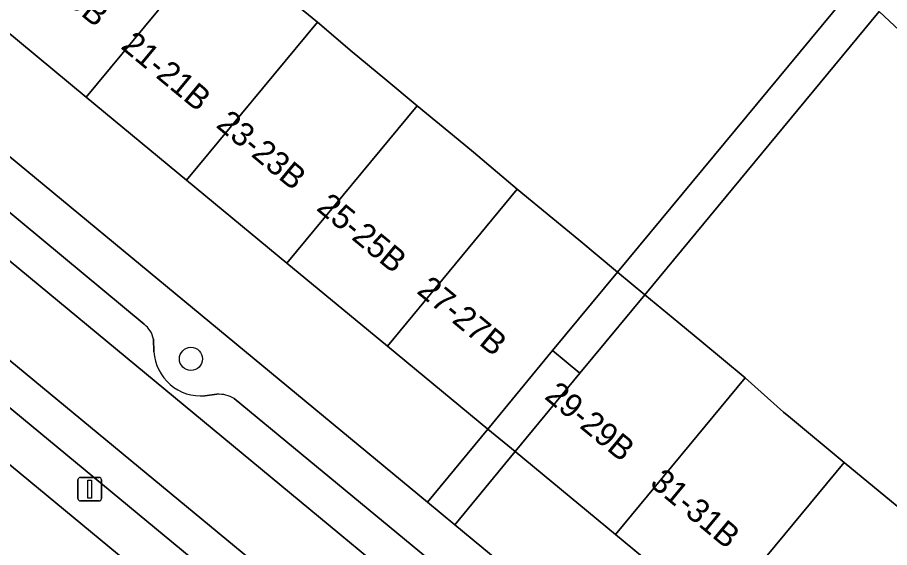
# Model space of a CAD drawing. Extents: x 162073 to 163043, y 381818 to 382561.
# Drawn here: x 162511.56 to 162548.47, y 382195.73 to 382218.17 of the extents above; entities that cross this region are included whole.
import ezdxf

# ---------------------------------------------------------------- set-up
doc = ezdxf.new("R2010")
doc.units = 0
for name, color, linetype in [('IMGEO_Boom', 7, 'Continuous'), ('IMGEO_Erf', 7, 'Continuous'), ('IMGEO_Lichtmast', 7, 'Continuous'), ('IMGEO_Pand', 7, 'Continuous'), ('IMGEO_Pand_nummerreeks', 7, 'Continuous'), ('IMGEO_Pand_overbouw', 7, 'Continuous'), ('IMGEO_Parkeervlak_open', 7, 'Continuous'), ('IMGEO_Rijbaan_lokaal_open', 7, 'Continuous'), ('IMGEO_Voetpad_open', 7, 'Continuous')]:
    doc.layers.add(name, color=color, linetype=linetype)

msp = doc.modelspace()

# ---------------------------------------------------------------- linework, layer by layer
at = {"layer": 'IMGEO_Boom'}
msp.add_circle((162518.907, 382203.722), 0.489, dxfattribs=at)
at = {"layer": 'IMGEO_Erf'}
msp.add_lwpolyline([(162488.441, 382247.475), (162490.227, 382246), (162494.475, 382242.489), (162498.723, 382238.979), (162502.983, 382235.483), (162507.218, 382231.957), (162511.467, 382228.446), (162515.715, 382224.935), (162519.963, 382221.424), (162521.15, 382220.534), (162522.293, 382219.59), (162524.256, 382217.968), (162525.735, 382216.712), (162527.111, 382215.574), (162528.486, 382214.436), (162530.21, 382213.011), (162530.869, 382212.466), (162532.717, 382210.905), (162534.226, 382209.657), (162535.316, 382208.756), (162536.964, 382207.393), (162546.943, 382219.45), (162494.331, 382268.629)], dxfattribs=at)
for points in [[(162473.626, 382243.391), (162528.918, 382197.653), (162531.465, 382200.747), (162527.218, 382204.259), (162522.971, 382207.772), (162518.724, 382211.284), (162514.477, 382214.796), (162510.231, 382218.308), (162505.984, 382221.82), (162501.737, 382225.333), (162497.49, 382228.845), (162493.243, 382232.357), (162488.996, 382235.869), (162484.75, 382239.382), (162480.503, 382242.894), (162476.155, 382246.489)], [(162464.763, 382232.548), (162469.013, 382229.032), (162473.259, 382225.518), (162477.505, 382222.005), (162481.751, 382218.492), (162485.997, 382214.978), (162490.243, 382211.465), (162494.489, 382207.952), (162498.734, 382204.438), (162502.98, 382200.925), (162507.226, 382197.412), (162511.472, 382193.898), (162515.718, 382190.385), (162519.964, 382186.872), (162522.479, 382189.936), (162491.963, 382215.169), (162467.32, 382235.647)], [(162548.041, 382218.424), (162538.119, 382206.437), (162539.554, 382205.251), (162540.532, 382204.442), (162542.367, 382202.925), (162543.981, 382201.47), (162544.28, 382201.223), (162546.555, 382199.341), (162550.802, 382195.829), (162555.049, 382192.317), (162559.295, 382188.805), (162563.542, 382185.293), (162567.789, 382181.781), (162572.036, 382178.268), (162576.283, 382174.756), (162580.53, 382171.244), (162584.777, 382167.732), (162589.023, 382164.22), (162593.393, 382160.606), (162600.588, 382169.306)], [(162585.394, 382150.935), (162587.956, 382154.032), (162583.585, 382157.648), (162579.338, 382161.16), (162575.091, 382164.672), (162570.844, 382168.184), (162566.597, 382171.697), (162562.351, 382175.209), (162558.104, 382178.721), (162553.857, 382182.233), (162549.61, 382185.745), (162545.363, 382189.257), (162541.116, 382192.77), (162536.87, 382196.282), (162532.623, 382199.794), (162530.074, 382196.697)]]:
    msp.add_lwpolyline(points, close=True, dxfattribs=at)
at = {"layer": 'IMGEO_Lichtmast'}
for p, q in [((162514.125, 382197.806), (162514.125, 382198.606)), ((162514.125, 382198.606), (162514.125, 382197.806)), ((162514.225, 382198.706), (162515.015, 382198.706)), ((162515.015, 382198.706), (162514.225, 382198.706)), ((162515.115, 382198.606), (162515.115, 382197.806)), ((162515.115, 382197.806), (162515.115, 382198.606)), ((162515.015, 382197.706), (162514.225, 382197.706)), ((162514.225, 382197.706), (162515.015, 382197.706))]:
    msp.add_line(p, q, dxfattribs=at)
msp.add_lwpolyline([(162514.545, 382198.581), (162514.695, 382198.581), (162514.695, 382197.831), (162514.545, 382197.831), (162514.545, 382198.581)], dxfattribs=at)
for centre, start, end in [((162514.225, 382198.606), 90, 180), ((162514.225, 382198.606), 90, 180), ((162515.015, 382198.606), 0, 90), ((162515.015, 382198.606), 360, 90), ((162514.225, 382197.806), 180, 270), ((162514.225, 382197.806), 180, 270), ((162515.015, 382197.806), 270, 0), ((162515.015, 382197.806), 270, 0)]:
    msp.add_arc(centre, 0.1, start, end, dxfattribs=at)
at = {"layer": 'IMGEO_Pand'}
for points in [[(162519.963, 382221.424), (162515.715, 382224.935), (162510.231, 382218.308), (162514.477, 382214.796)], [(162524.256, 382217.968), (162522.293, 382219.59), (162521.15, 382220.534), (162519.963, 382221.424), (162514.477, 382214.796), (162518.724, 382211.284)], [(162528.486, 382214.436), (162527.111, 382215.574), (162525.735, 382216.712), (162524.256, 382217.968), (162518.724, 382211.284), (162522.971, 382207.772)], [(162532.717, 382210.905), (162530.869, 382212.466), (162530.21, 382213.011), (162528.486, 382214.436), (162522.971, 382207.772), (162527.218, 382204.259)], [(162536.964, 382207.393), (162535.316, 382208.756), (162534.226, 382209.657), (162532.717, 382210.905), (162527.218, 382204.259), (162531.465, 382200.747), (162534.215, 382204.07)], [(162542.367, 382202.925), (162540.532, 382204.442), (162539.554, 382205.251), (162538.119, 382206.437), (162535.371, 382203.115), (162532.623, 382199.794), (162536.87, 382196.282)], [(162546.555, 382199.341), (162544.28, 382201.223), (162543.981, 382201.47), (162542.367, 382202.925), (162536.87, 382196.282), (162541.116, 382192.77)], [(162541.116, 382192.77), (162545.363, 382189.257), (162550.802, 382195.829), (162546.555, 382199.341)]]:
    msp.add_lwpolyline(points, close=True, dxfattribs=at)
at = {"layer": 'IMGEO_Pand_overbouw'}
for points in [[(162538.119, 382206.437), (162536.964, 382207.393), (162534.215, 382204.07), (162535.371, 382203.115)], [(162534.215, 382204.07), (162531.465, 382200.747), (162532.623, 382199.794), (162535.371, 382203.115)]]:
    msp.add_lwpolyline(points, close=True, dxfattribs=at)
at = {"layer": 'IMGEO_Parkeervlak_open'}
for points in [[(162455.575, 382254.047), (162467.743, 382243.863), (162583.48, 382148.075)], [(162576.743, 382149.513), (162505.451, 382208.42), (162453.427, 382251.529)], [(162491.402, 382218.04), (162531.722, 382184.707)], [(162516.926, 382205.188), (162503.92, 382215.987)], [(162517.341, 382204.018), (162517.32, 382204.548)], [(162520.007, 382202.223), (162519.495, 382202.158)], [(162545.842, 382181.297), (162520.738, 382202.038)]]:
    msp.add_lwpolyline(points, dxfattribs=at)
for centre, radius, start, end in [((162516.311, 382204.368), 1.025, 10.1177, 53.1172), ((162519.325, 382204.139), 1.988, 183.4757, 274.9024), ((162520.076, 382200.957), 1.268, 58.4963, 93.0995)]:
    msp.add_arc(centre, radius, start, end, dxfattribs=at)
at = {"layer": 'IMGEO_Rijbaan_lokaal_open'}
msp.add_lwpolyline([(162599.371, 382134.967), (162586.579, 382145.506), (162586.493, 382145.572), (162583.59, 382147.984), (162583.48, 382148.075), (162467.743, 382243.863), (162455.575, 382254.047), (162453.427, 382251.529), (162505.451, 382208.42), (162576.743, 382149.513), (162581.599, 382145.482), (162584.507, 382143.092), (162586.648, 382141.318), (162597.298, 382132.492)], close=True, dxfattribs=at)
at = {"layer": 'IMGEO_Voetpad_open'}
for points in [[(162494.331, 382268.629), (162546.943, 382219.45), (162536.964, 382207.393), (162538.119, 382206.437), (162548.041, 382218.424), (162600.588, 382169.306)], [(162530.074, 382196.697), (162528.918, 382197.653), (162473.626, 382243.391), (162471.998, 382244.738), (162455.97, 382258.081), (162454.104, 382255.237), (162455.575, 382254.047)], [(162453.427, 382251.529), (162452.002, 382252.727), (162449.526, 382250.362), (162465.927, 382236.819), (162467.32, 382235.647), (162491.963, 382215.169), (162522.479, 382189.936), (162523.638, 382188.978), (162578.962, 382143.232), (162580.273, 382142.148), (162578.638, 382140.471), (162580.943, 382138.549), (162581.857, 382139.648), (162588.643, 382133.909), (162591.826, 382131.301), (162594.946, 382128.72), (162597.674, 382126.473), (162599.157, 382123.241)], [(162531.722, 382184.707), (162491.402, 382218.04)], [(162503.92, 382215.987), (162516.926, 382205.188)], [(162517.32, 382204.548), (162517.341, 382204.018)], [(162519.495, 382202.158), (162520.007, 382202.223)], [(162520.738, 382202.038), (162545.842, 382181.297)], [(162608.683, 382134.916), (162605.45, 382135.683), (162602.791, 382137.875), (162596.289, 382143.28), (162589.673, 382148.769), (162587.149, 382150.868), (162587.088, 382150.899), (162586.457, 382150.056), (162585.394, 382150.935), (162530.074, 382196.697)]]:
    msp.add_lwpolyline(points, dxfattribs=at)
for points in [[(162536.964, 382207.393), (162534.215, 382204.07), (162531.465, 382200.747), (162532.623, 382199.794), (162535.371, 382203.115), (162538.119, 382206.437)], [(162530.074, 382196.697), (162532.623, 382199.794), (162531.465, 382200.747), (162528.918, 382197.653)]]:
    msp.add_lwpolyline(points, close=True, dxfattribs=at)
for centre, radius, start, end in [((162516.311, 382204.368), 1.025, 10.1177, 53.1172), ((162519.325, 382204.139), 1.988, 183.4757, 274.9024), ((162520.076, 382200.957), 1.268, 58.4963, 93.0995)]:
    msp.add_arc(centre, radius, start, end, dxfattribs=at)

# ---------------------------------------------------------------- texts
at = {"layer": 'IMGEO_Pand_nummerreeks'}
for s, p in [('19-19B', (162511.574, 382220.467)), ('21-21B', (162515.891, 382216.896)), ('23-23B', (162519.927, 382213.559)), ('25-25B', (162524.174, 382210.047)), ('27-27B', (162528.421, 382206.534)), ('29-29B', (162533.826, 382202.069)), ('31-31B', (162538.284, 382198.382))]:
    msp.add_text(s, height=1, rotation=320.4086, dxfattribs=at).set_placement(p)

doc.saveas('drawing.dxf')
